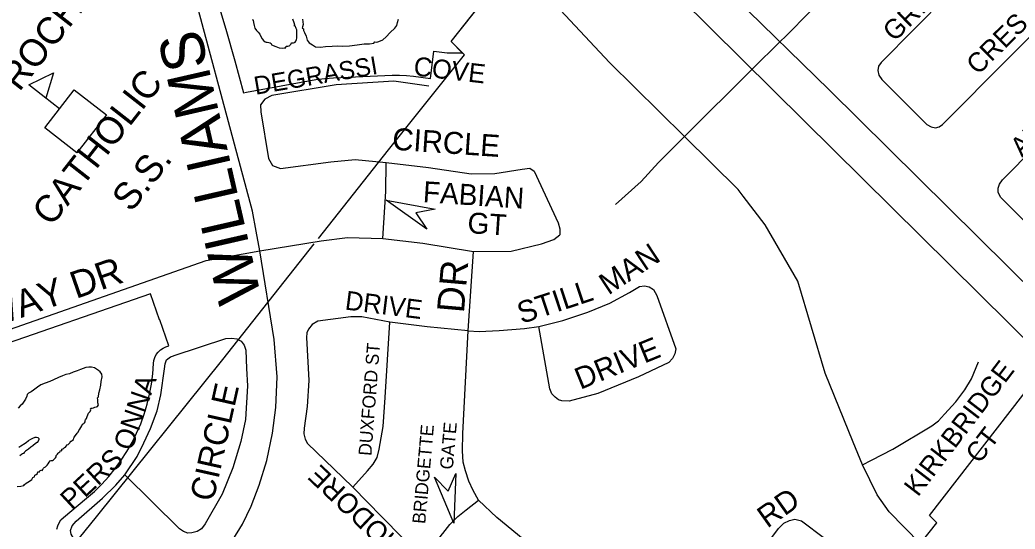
# Model space of a CAD drawing. Extents: x 586326 to 623965, y 4819854 to 4857850.
# Drawn here: x 596086 to 597005, y 4835861 to 4836331 of the extents above; entities that cross this region are included whole.
import ezdxf

# ---------------------------------------------------------------- set-up
doc = ezdxf.new("R2010")
doc.units = 0
for name, color, linetype in [('Hydro ROW', 7, 'Continuous'), ('Lots_Concessions', 7, 'Continuous'), ('Major Rds and Hwys', 7, 'Continuous'), ('Major Rds Lbls', 7, 'Continuous'), ('Minor Rd Lbls', 7, 'Continuous'), ('Minor Rds', 7, 'Continuous'), ('Park Outlines', 7, 'Continuous'), ('Proposed Major Rds', 7, 'Continuous'), ('Proposed Minor Rds', 7, 'Continuous'), ('Proposed Rd Lbls', 7, 'Continuous'), ('Proposed Secondary Rds', 7, 'Continuous'), ('School Syms_Lbls', 7, 'Continuous'), ('Secondary Rds Lbls', 7, 'Continuous'), ('SWM Ponds', 7, 'Continuous')]:
    doc.layers.add(name, color=color, linetype=linetype)

msp = doc.modelspace()

# ---------------------------------------------------------------- linework, layer by layer
at = {"layer": 'Hydro ROW'}
for p, q in [((596598.23, 4836497.31), (596833.83, 4836266.39)), ((596563.94, 4836481.91), (596810.74, 4836237.8)), ((596833.83, 4836266.39), (597058.8, 4836043.86)), ((596810.74, 4836237.8), (597036.1, 4836014.89))]:
    msp.add_line(p, q, dxfattribs=at)
at = {"layer": 'Lots_Concessions'}
for p, q in [((596484.66, 4836310.94), (596595.56, 4836450.63)), ((596496.92, 4836298.5), (596484.66, 4836310.94)), ((596426.87, 4836210.86), (596496.92, 4836298.5)), ((596362.08, 4836129), (596426.87, 4836210.86)), ((596273.69, 4836017.32), (596358.23, 4836124.13)), ((596157.04, 4835872.33), (596273.69, 4836017.32)), ((596926.59, 4835873.39), (597036.1, 4836014.89)), ((596067.21, 4835760.77), (596157.04, 4835872.33)), ((596898.9, 4835823.64), (596933.22, 4835866.76)), ((596933.22, 4835866.76), (596926.59, 4835873.39))]:
    msp.add_line(p, q, dxfattribs=at)
at = {"layer": 'Major Rds and Hwys'}
for points in [[(596308.02, 4836117.6), (596304.64, 4836135.97), (596301.26, 4836154.34), (596232.55, 4836410.04)], [(596219.17, 4835767.54), (596240.45, 4835793.61), (596260.76, 4835818.87), (596269.88, 4835831.43), (596276.47, 4835840.5), (596292.06, 4835865.32), (596300.07, 4835882), (596307.47, 4835901.38), (596314.44, 4835924.24), (596319.68, 4835949.44), (596322.74, 4835973.16), (596323.98, 4836001.46), (596321.22, 4836036.01), (596308.02, 4836117.6)]]:
    msp.add_lwpolyline(points, dxfattribs=at)
at = {"layer": 'Minor Rd Lbls'}
for p, q in [((596462.09, 4836137.68), (596424.57, 4836164.46)), ((596424.57, 4836164.46), (596469.9, 4836156.09)), ((596469.9, 4836156.09), (596452.19, 4836152.74)), ((596452.19, 4836152.74), (596452.19, 4836152.74)), ((596452.19, 4836152.74), (596462.09, 4836137.68)), ((596487.17, 4835866.26), (596469.24, 4835908.73)), ((596469.24, 4835908.73), (596481.78, 4835895.77)), ((596481.78, 4835895.77), (596488.92, 4835912.33)), ((596488.92, 4835912.33), (596487.17, 4835866.26)), ((596481.78, 4835895.77), (596481.78, 4835895.77))]:
    msp.add_line(p, q, dxfattribs=at)
for points in [[(596452.19, 4836152.74), (596462.09, 4836137.68), (596424.57, 4836164.46), (596469.9, 4836156.09)], [(596481.78, 4835895.77), (596488.92, 4835912.33), (596487.17, 4835866.26), (596469.24, 4835908.73)]]:
    msp.add_lwpolyline(points, close=True, dxfattribs=at)
at = {"layer": 'Minor Rds'}
for points in [[(597003.74, 4836414.98), (596881.81, 4836291.66), (596879.31, 4836288.16), (596878.86, 4836284.25), (596879.78, 4836279.98), (596882.28, 4836275.89), (596924.08, 4836234.47), (596928.07, 4836232.3), (596932.05, 4836231.32), (596935.28, 4836232.12), (596938.31, 4836234.49), (597061.71, 4836358.32)], [(597173.1, 4836250.12), (597052.56, 4836127.33), (597047.51, 4836122.99), (597043.5, 4836122.09), (597039.73, 4836122.43), (597035.43, 4836123.9), (596992.06, 4836167.26), (596989.76, 4836171.9), (596989.72, 4836175.48), (596991.1, 4836179.38), (596993.83, 4836183.17), (597115.25, 4836305.83)], [(596464.06, 4836269.8), (596431.81, 4836274.44), (596378.59, 4836270.87), (596319.12, 4836261.15), (596312.66, 4836257.64), (596308.69, 4836252.56), (596308.93, 4836245.97), (596316.04, 4836202.93), (596319.55, 4836196.47), (596327.18, 4836193.86), (596373.51, 4836199.89), (596396.02, 4836201.97), (596424.63, 4836199.27)], [(596421.5, 4836129.23), (596424.48, 4836172.36), (596424.63, 4836199.27)], [(596424.63, 4836199.27), (596463.6, 4836194.62), (596503.04, 4836188.96), (596525.07, 4836189.01), (596550.14, 4836193.1), (596557.36, 4836194.18), (596561.19, 4836191.26), (596583.56, 4836143.62), (596585.1, 4836138.12), (596584.94, 4836132.42)], [(596500.47, 4836043.77), (596505.19, 4836117.18)], [(596565.71, 4836047.86), (596587.85, 4836053.43), (596610.93, 4836061.02), (596631.19, 4836069.33), (596649.45, 4836079.42), (596658.53, 4836084.82), (596663.32, 4836085.52), (596667.47, 4836084.61), (596671.46, 4836082.13), (596674.53, 4836076.56), (596692.3, 4836027.35), (596691.14, 4836022.73), (596689.07, 4836018.51), (596685.56, 4836014.81)], [(596427.88, 4836052.01), (596402.31, 4836056.93), (596392.07, 4836056.85), (596361.67, 4836052.71), (596356.43, 4836049.64), (596353.06, 4836045.57), (596351.39, 4836042.02), (596350.99, 4836037.67), (596353.18, 4835998.04), (596351.59, 4835974.04), (596348.89, 4835954.13), (596348.6, 4835948.95), (596349.92, 4835944.06), (596352.12, 4835939.95), (596384.58, 4835908.44), (596393.91, 4835899.59)], [(596393.91, 4835899.59), (596407.53, 4835914.56), (596412.63, 4835920.85), (596416.31, 4835926.97), (596418.25, 4835934.62), (596421.76, 4835955.56), (596423.62, 4835982.37), (596427.88, 4836052.01)], [(596500.47, 4836043.77), (596462.53, 4836047.47), (596427.88, 4836052.01)], [(596510.07, 4835887.62), (596505.11, 4835896.58), (596500.84, 4835905.21), (596497.79, 4835914.58), (596495.85, 4835922.66), (596495.02, 4835933.26), (596495.46, 4835949.01), (596500.47, 4836043.77)], [(596500.47, 4836043.77), (596510.64, 4836043.24), (596529.08, 4836044.08), (596552.39, 4836045.99), (596565.71, 4836047.86)], [(596685.56, 4836014.81), (596657.72, 4836001.56), (596620.24, 4835986.2), (596593.68, 4835978.89), (596586.85, 4835979.25), (596583.86, 4835980.08), (596580.61, 4835982.64), (596577.6, 4835985.84), (596575.75, 4835990.25), (596565.71, 4836047.86)], [(596183.43, 4835911.05), (596194.75, 4835928.06), (596200.97, 4835940.6), (596207.11, 4835953.83), (596213.01, 4835970.07), (596216.38, 4835984.96), (596219.87, 4836008.86), (596220.52, 4836013.32), (596221.92, 4836017.17), (596225.47, 4836019.82), (596228.31, 4836020.78), (596229, 4836021.02), (596276.52, 4836036.83), (596282.04, 4836037.24), (596286.73, 4836036.63), (596290.77, 4836034.21), (596293.58, 4836030.54), (596295.04, 4836025.94), (596295.74, 4836009.01)], [(596295.74, 4836009.01), (596296.67, 4835993.09), (596294.58, 4835962), (596290.31, 4835941.76), (596283.15, 4835917.37), (596273.23, 4835893.25), (596257.62, 4835865.73), (596254.03, 4835861.13), (596250.11, 4835858.64), (596245.29, 4835857.41), (596241.59, 4835857.25), (596237.37, 4835858.6), (596233.65, 4835861.26), (596183.43, 4835911.05)], [(596219.17, 4835767.54), (596159.97, 4835828.25), (596139.07, 4835848.74), (596135.97, 4835852.42), (596133.74, 4835856.13), (596133.16, 4835859.74), (596134.64, 4835863.83), (596138.33, 4835868.16), (596162.69, 4835889.31), (596174.91, 4835901.48), (596183.43, 4835911.05)], [(596458.74, 4835833.44), (596420.65, 4835872.27), (596393.91, 4835899.59)], [(596458.74, 4835833.44), (596476.66, 4835856.54), (596476.86, 4835856.8), (596483.54, 4835865.03), (596490.81, 4835872.44), (596498.5, 4835878.65), (596510.07, 4835887.62)], [(596615.61, 4835800.96), (596551.17, 4835851.7), (596526.76, 4835871.61), (596510.07, 4835887.62)], [(596691.43, 4835739.28), (596759.59, 4835824.77), (596786.93, 4835861.44), (596791.97, 4835866.31), (596797.28, 4835868.75), (596802.19, 4835869.92), (596808.09, 4835868.51), (596829.48, 4835852.61), (596833.7, 4835848.8), (596836.07, 4835844.66)]]:
    msp.add_lwpolyline(points, dxfattribs=at)
at = {"layer": 'Park Outlines'}
for points in [[(596262.85, 4836368.56), (596276.43, 4836322.41), (596284.85, 4836293.04), (596292.84, 4836263.56), (596295.8, 4836264.1), (596359.79, 4836275.74), (596367.87, 4836276.92), (596376.02, 4836277.54), (596430.32, 4836279.73), (596436.9, 4836279.81), (596443.48, 4836279.52), (596450.03, 4836278.86), (596465.47, 4836276.86), (596468.74, 4836302.14), (596481.13, 4836300.54), (596493.72, 4836300.43), (596495.29, 4836300.22), (596484.63, 4836311.03), (596509.25, 4836342.04)], [(596120.56, 4835860.81), (596121.28, 4835863.87), (596122.55, 4835866.74), (596124.33, 4835869.34), (596126.56, 4835871.56), (596148.02, 4835889.34), (596155.19, 4835895.63), (596162, 4835902.3), (596168.43, 4835909.35), (596174.45, 4835916.74), (596180.05, 4835924.45), (596185.22, 4835932.47), (596189.93, 4835940.76), (596194.16, 4835949.3), (596197.92, 4835958.07), (596201.18, 4835967.03), (596203.94, 4835976.16), (596206.18, 4835985.42), (596207.9, 4835994.8), (596209.1, 4836004.26), (596209.77, 4836013.78), (596210.14, 4836016.65), (596210.99, 4836019.42), (596212.3, 4836022.01), (596214.03, 4836024.33), (596216.13, 4836026.33), (596218.54, 4836027.94), (596221.19, 4836029.12), (596223.8, 4836030.02), (596215.47, 4836054.11), (596215.27, 4836054.04), (596206.93, 4836078.14), (596059.27, 4836027.06)]]:
    msp.add_lwpolyline(points, dxfattribs=at)
at = {"layer": 'Proposed Major Rds'}
for points in [[(596700.26, 4836223.36), (596630.78, 4836291.72), (596558.22, 4836369.31), (596540.91, 4836381.9)], [(596754.39, 4836168.3), (596749.82, 4836174.27), (596700.26, 4836223.36)], [(596855.97, 4835941.11), (596830.05, 4836004.93), (596804.91, 4836089.75), (596774.71, 4836141.76), (596754.39, 4836168.3)], [(596864.51, 4835920.09), (596855.97, 4835941.11)], [(596917.85, 4835847.58), (596889.3, 4835876.73), (596878.26, 4835892.55), (596864.51, 4835920.09)]]:
    msp.add_lwpolyline(points, dxfattribs=at)
at = {"layer": 'Proposed Minor Rds'}
for points in [[(596636.58, 4836160.63), (596660.18, 4836181.73), (596676.23, 4836199.23), (596700.26, 4836223.36)], [(596872.99, 4835924.51), (596892.72, 4835934.78), (596928.5, 4835956.28), (596934.66, 4835960.96), (596940.37, 4835966.99), (596950.75, 4835978.36), (596958.92, 4835989.46), (596965.26, 4835999.49), (596971.72, 4836015.43)], [(596864.51, 4835920.09), (596872.99, 4835924.51)]]:
    msp.add_lwpolyline(points, dxfattribs=at)
at = {"layer": 'Proposed Secondary Rds'}
for points in [[(596788.64, 4836310.99), (596793.61, 4836315.91), (596816.12, 4836338.49)], [(596763.05, 4836285.61), (596788.64, 4836310.99)], [(596700.26, 4836223.36), (596763.05, 4836285.61)], [(596308.02, 4836117.6), (596336.27, 4836122.33), (596364.52, 4836127.06), (596388.98, 4836130.06), (596421.5, 4836129.23)], [(596421.5, 4836129.23), (596458.6, 4836124.82), (596505.19, 4836117.18)], [(596505.19, 4836117.18), (596540.18, 4836117.39), (596568.14, 4836124.07), (596579.46, 4836128.08), (596584.94, 4836132.42)], [(596041.25, 4836032.84), (596258.34, 4836108.93), (596308.02, 4836117.6)]]:
    msp.add_lwpolyline(points, dxfattribs=at)
at = {"layer": 'School Syms_Lbls'}
msp.add_line((596122.97, 4836248.81), (596094.56, 4836271.01), dxfattribs=at)
for points in [[(596094.56, 4836271.01), (596117.34, 4836282.04), (596110.43, 4836258.54)], [(596109.34, 4836231.36), (596136.61, 4836266.26), (596166.21, 4836243.13), (596138.95, 4836208.23)]]:
    msp.add_lwpolyline(points, close=True, dxfattribs=at)
at = {"layer": 'SWM Ponds'}
for points in [[(596301.26, 4836331.45), (596301.46, 4836330.68), (596301.95, 4836330.56), (596302.08, 4836328.53), (596302.72, 4836325.79), (596303.39, 4836323.24), (596304.85, 4836321.14), (596306.55, 4836319.49), (596308.03, 4836317.69), (596308.83, 4836315.57), (596310.24, 4836313.4), (596311.44, 4836311.93), (596312.84, 4836310.73), (596313.9, 4836310.44), (596314.84, 4836310.34), (596316.4, 4836310.08), (596317.48, 4836309.83), (596318.48, 4836309.26), (596318.69, 4836308.51), (596318.69, 4836307.76), (596320.13, 4836307.27), (596322.71, 4836306.27), (596325.92, 4836305.05), (596328.59, 4836304.83), (596330.58, 4836304.99), (596332.04, 4836305.08), (596332.09, 4836305.89), (596332.52, 4836306.52), (596333.12, 4836306.74), (596333.96, 4836306.78), (596334.94, 4836307.02), (596335.71, 4836307.39), (596336.08, 4836307.79), (596336.48, 4836308.44), (596336.8, 4836308.99), (596337.2, 4836309.16), (596337.25, 4836309.76), (596338.26, 4836309.83), (596339.19, 4836309.79), (596339.99, 4836309.92), (596340.72, 4836310.31), (596341.18, 4836311.18), (596341.89, 4836312.7), (596342.17, 4836314.15), (596342.23, 4836315.59), (596342.23, 4836317.3), (596342.19, 4836319.85), (596342.02, 4836320.66), (596342.1, 4836321.72), (596341.62, 4836322.95), (596341.14, 4836323.97), (596340.9, 4836324.96), (596340.44, 4836325), (596340.01, 4836325.12), (596339.84, 4836325.79), (596339.85, 4836326.42), (596340.35, 4836326.52), (596340.09, 4836326.87), (596339.97, 4836327.4), (596339.69, 4836328.2), (596338.38, 4836331.52)], [(596347.46, 4836331.56), (596348.07, 4836326.6), (596347.34, 4836324.54), (596347.18, 4836323.17), (596348.21, 4836322.7), (596348.15, 4836320.98), (596349.16, 4836319.29), (596350.71, 4836315.75), (596351.76, 4836312.06), (596353.67, 4836309.68), (596356.51, 4836307.81), (596359.53, 4836306.17), (596363.9, 4836305.8), (596368.58, 4836306.27), (596374.66, 4836306.72), (596379.25, 4836307.08), (596384.24, 4836306.59), (596390.83, 4836306.99), (596397.86, 4836307.96), (596404.4, 4836308.76), (596409.21, 4836308.95), (596413.17, 4836309.43), (596414.14, 4836310.67), (596415.99, 4836310.28), (596417.81, 4836311.01), (596421.54, 4836312.58), (596424.65, 4836315.17), (596428.46, 4836319.36), (596432.52, 4836323.18), (596434.61, 4836325.85), (596435.17, 4836328.64), (596435.93, 4836331.45)], [(596083.89, 4835900.1), (596087.14, 4835900.38), (596089.98, 4835901.18), (596090.61, 4835902.15), (596092.21, 4835903.25), (596093.71, 4835904.27), (596095.2, 4835905.29), (596097.37, 4835906.78), (596098.34, 4835908.54), (596099.81, 4835909), (596100.3, 4835910.53), (596101.44, 4835911.35), (596102.63, 4835912.23), (596102.9, 4835913.71), (596104.37, 4835913.68), (596105.24, 4835914.92), (596106.1, 4835915.25), (596106.86, 4835915.06), (596107.51, 4835915.76), (596108.12, 4835917.19), (596108.83, 4835917.85), (596110.08, 4835918.28), (596110.92, 4835919.23), (596111.52, 4835919.87), (596112.5, 4835921.12), (596113.26, 4835922.74), (596114.2, 4835923.82), (596115.22, 4835924.22), (596116.51, 4835924.32), (596117.52, 4835924.84), (596118.26, 4835925.67), (596119.22, 4835926.63), (596119.95, 4835927.57), (596119.96, 4835928.87), (596121.06, 4835930.02), (596121.78, 4835931.07), (596122.38, 4835931.71), (596123.22, 4835932.27), (596123.76, 4835933.3), (596124.96, 4835933.21), (596125.07, 4835934.7), (596127.03, 4835935.22), (596127.23, 4835936.16), (596128.44, 4835936.64), (596129.19, 4835937.46), (596130.05, 4835938.7), (596130.93, 4835938.92), (596131.9, 4835939.77), (596132.68, 4835940.77), (596133.16, 4835941.96), (596133.83, 4835941.99), (596134.7, 4835942.71), (596135.83, 4835943.64), (596136.3, 4835944.89), (596136.57, 4835945.88), (596137.76, 4835947.27), (596139.18, 4835949.48), (596140.2, 4835950.39), (596140.86, 4835951.89), (596141.78, 4835953.19), (596142.55, 4835954.69), (596143.42, 4835956.33), (596144.21, 4835957.72), (596145.42, 4835958.49), (596145.91, 4835959.12), (596146.64, 4835960.05), (596146.56, 4835961.12), (596146.88, 4835961.78), (596147.79, 4835963.08), (596148.48, 4835964.86), (596149.19, 4835966.41), (596149.72, 4835968.04), (596151.12, 4835969.53), (596151.79, 4835971.02), (596151.62, 4835971.96), (596152.24, 4835972.38), (596153.24, 4835972.5), (596154.39, 4835972.81), (596155.67, 4835973.42), (596157.09, 4835973.82), (596158.14, 4835974.01), (596159.02, 4835975.64), (596158.35, 4835977.37), (596158.35, 4835978.78), (596158.27, 4835980.35), (596158.06, 4835982.02), (596158.89, 4835983.08), (596159.29, 4835986.29), (596160.19, 4835989.51), (596161.07, 4835993.86), (596161.46, 4835997.18), (596162.29, 4836001.46), (596162, 4836003.8), (596160.42, 4836006.04), (596159.01, 4836007.44), (596157.22, 4836008.64), (596155.23, 4836009.69), (596152.5, 4836010.32), (596149.96, 4836010.29), (596147.35, 4836009.91), (596144.85, 4836009.15), (596142.24, 4836008.27), (596139.24, 4836006.99), (596135.67, 4836005.65), (596132.33, 4836004.34), (596128.82, 4836003.45), (596125.63, 4836002.33), (596121.93, 4836000.69), (596117.37, 4835998.72), (596114.05, 4835997.29), (596109.57, 4835995.55), (596105.59, 4835993.94), (596102.52, 4835991.81), (596099.07, 4835989.07), (596096.81, 4835987.72), (596094.38, 4835986.49), (596093.22, 4835985.19), (596092.74, 4835983.55), (596091.55, 4835980.86), (596089.7, 4835977.97), (596088.32, 4835976.34), (596086.6, 4835974.66), (596084.89, 4835972.47)], [(596085.5, 4835936.48), (596087.11, 4835937.63), (596088.63, 4835938.56), (596089.79, 4835939.26), (596092.19, 4835940.91), (596094.36, 4835942.53), (596096.55, 4835944.05), (596098.25, 4835944.93), (596100.47, 4835945.71), (596101.8, 4835945.88), (596103.08, 4835945.58), (596103.76, 4835944.65), (596103.9, 4835943.54), (596103.39, 4835942.12), (596102.47, 4835940.93), (596100.86, 4835939.77), (596098.38, 4835937.89), (596096.57, 4835936.48), (596094.25, 4835934.67), (596091.61, 4835932.71), (596090.34, 4835931.59), (596089.83, 4835930.68), (596088.63, 4835930.31), (596087.86, 4835929.7), (596086.37, 4835928.45)]]:
    msp.add_lwpolyline(points, dxfattribs=at)

# ---------------------------------------------------------------- texts
at = {"layer": 'Major Rds Lbls'}
msp.add_text('WILLIAMS', height=40.002, rotation=102.91385, dxfattribs=at).set_placement((596309.59, 4836074.51))
at = {"layer": 'Minor Rd Lbls'}
for s, height, rotation, p in [('GRENDON', 17.937, 44.60901, (596894.08, 4836310.04)), ('CRES', 17.937, 44.60901, (596971.22, 4836279.35)), ('DEGRASSI', 16.687, 9.69561, (596304.06, 4836261.72)), ('COVE', 17.521, 353.46289, (596449.34, 4836279.71)), ('ARGELIA ', 17.937, 45.02657, (597011.86, 4836203.49)), ('CIRCLE', 20.283, 356.07079, (596429.79, 4836211.16)), ('FABIAN ', 19.346, 356.2288, (596458.19, 4836162.74)), ('GT', 19.346, 356.2288, (596499.28, 4836134.18)), ('MAN', 20, 33.4536, (596629.88, 4836076.45)), ('DR', 25.002, 85.05657, (596496.4, 4836059.86)), ('STILL', 20, 18.30451, (596549.67, 4836050.17)), ('DRIVE', 17.46, 352.81084, (596386, 4836063.63)), ('DUXFORD ST', 12, 85.56599, (596410.96, 4835928.24)), ('DRIVE', 20, 22.22423, (596603.96, 4835989.39)), ('ONNA', 18.397, 70.96733, (596189.68, 4835932.26)), ('CIRCLE', 22.362, 77.38904, (596264.97, 4835885.38)), ('GATE', 12, 84.92132, (596486.13, 4835915.53)), ('BRIDGETTE', 12, 84.92132, (596460.7, 4835865.38)), ('PERS', 18.397, 42.83364, (596134.23, 4835877.96)), ('COMMODORE', 18.379, 136.50124, (596485.53, 4835805.85)), ('RD', 20.252, 35.27926, (596776.63, 4835861.23)), ('CREDITVIEW            RD', 13.1851, 134.60901, (596101.51, 4835754.93))]:
    msp.add_text(s, height=height, rotation=rotation, dxfattribs=at).set_placement(p)
at = {"layer": 'Proposed Rd Lbls'}
for s, p in [('KIRKBRIDGE', (596915.77, 4835890)), ('CT', (596972.52, 4835920.41))]:
    msp.add_text(s, height=17.937, rotation=52.54824, dxfattribs=at).set_placement(p)
at = {"layer": 'School Syms_Lbls'}
for s, p in [('  ST. ROCH ', (596036.67, 4836200.93)), ('CATHOLIC', (596115.47, 4836139.36)), ('      S.S.', (596154.87, 4836108.58))]:
    msp.add_text(s, height=25, rotation=52.00002, dxfattribs=at).set_placement(p)
at = {"layer": 'Secondary Rds Lbls'}
msp.add_text('VALLEYWAY DR', height=25.002, rotation=19.10314, dxfattribs=at).set_placement((595937.96, 4836003.93))

doc.saveas('drawing.dxf')
